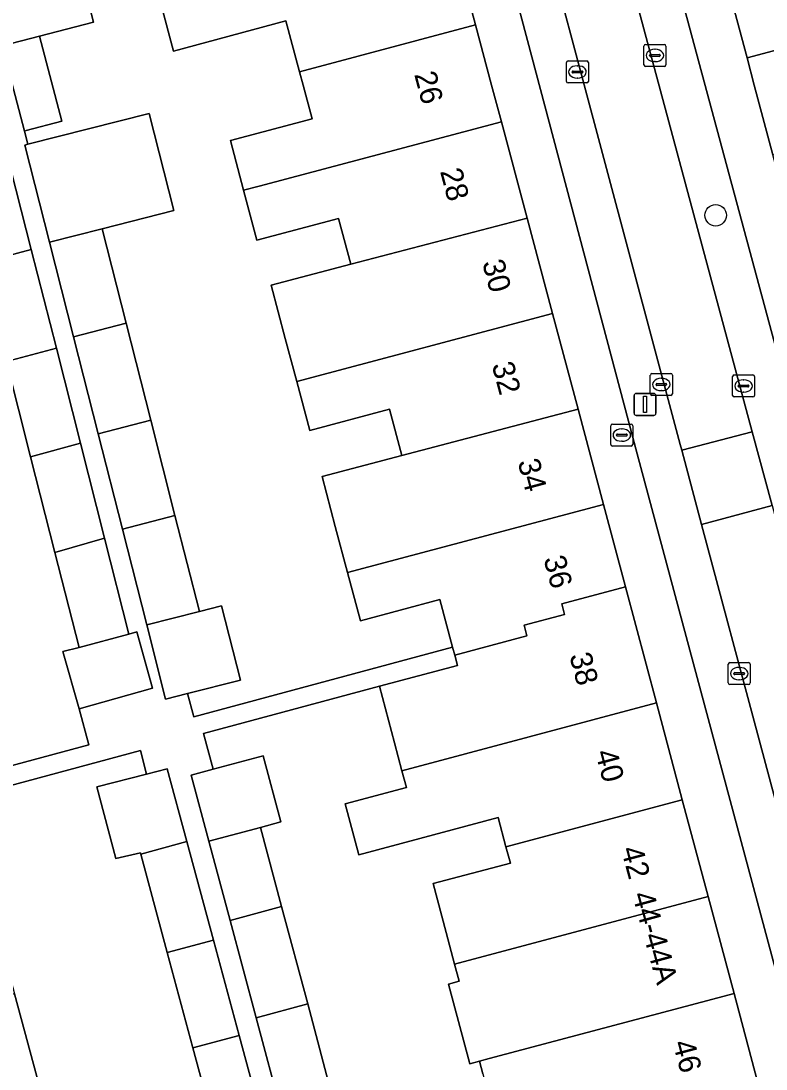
# Model space of a CAD drawing. Extents: x 162542 to 163147, y 380779 to 381521.
# Drawn here: x 162854.22 to 162888.11, y 380955.25 to 381002.92 of the extents above; entities that cross this region are included whole.
import ezdxf

# ---------------------------------------------------------------- set-up
doc = ezdxf.new("R2010")
doc.units = 0
for name, color, linetype in [('IMGEO_Boom', 7, 'Continuous'), ('IMGEO_Brandkraan', 7, 'Continuous'), ('IMGEO_Erf', 7, 'Continuous'), ('IMGEO_Kolk', 7, 'Continuous'), ('IMGEO_Lichtmast', 7, 'Continuous'), ('IMGEO_Pand', 7, 'Continuous'), ('IMGEO_Pand_nummerreeks', 7, 'Continuous'), ('IMGEO_Parkeervlak_open', 7, 'Continuous'), ('IMGEO_Rijbaan_lokaal_open', 7, 'Continuous'), ('IMGEO_Voetpad_open', 7, 'Continuous')]:
    doc.layers.add(name, color=color, linetype=linetype)

msp = doc.modelspace()

# ---------------------------------------------------------------- linework, layer by layer
at = {"layer": 'IMGEO_Boom'}
msp.add_circle((162885.816, 380994.079), 0.489, dxfattribs=at)
at = {"layer": 'IMGEO_Brandkraan'}
for p, q in [((162881.046, 380983.656), (162881.046, 380984.508)), ((162881.121, 380984.582), (162881.973, 380984.582)), ((162881.534, 380984.362), (162881.559, 380984.362)), ((162882.047, 380984.508), (162882.047, 380983.656)), ((162881.305, 380984.076), (162881.305, 380984.088)), ((162881.743, 380984.039), (162881.345, 380984.039)), ((162881.348, 380984.125), (162881.746, 380984.125)), ((162881.557, 380983.802), (162881.532, 380983.802)), ((162881.789, 380984.088), (162881.789, 380984.076)), ((162881.973, 380983.582), (162881.121, 380983.582))]:
    msp.add_line(p, q, dxfattribs=at)
for points in [[(162881.046, 380983.656), (162881.046, 380984.508)], [(162881.121, 380984.582), (162881.973, 380984.582)], [(162882.047, 380984.508), (162882.047, 380983.656)], [(162881.973, 380983.582), (162881.121, 380983.582)]]:
    msp.add_lwpolyline(points, dxfattribs=at)
for centre, radius, start, end in [((162881.123, 380984.506), 0.0765, 91.552, 178.448), ((162881.123, 380984.506), 0.0765, 91.552, 178.448), ((162881.971, 380984.506), 0.0765, 1.552, 88.448), ((162881.971, 380984.506), 0.0765, 1.552, 88.448), ((162881.345, 380984.085), 0.0403, 85.8775, 175.7526), ((162881.342, 380984.075), 0.0366, 178.938, 274.7102), ((162881.746, 380984.082), 0.043, 264.8664, 352.4533), ((162881.75, 380984.087), 0.0386, 1.7309, 96.639), ((162881.123, 380983.658), 0.0765, 181.552, 268.448), ((162881.123, 380983.658), 0.0765, 181.552, 268.448), ((162881.971, 380983.658), 0.0765, 271.552, 358.448), ((162881.971, 380983.658), 0.0765, 271.552, 358.448)]:
    msp.add_arc(centre, radius, start, end, dxfattribs=at)
for centre, major_axis, ratio, start_param, end_param in [((162881.533, 380984.082), (-0.387, 0.002), 0.722429, 4.712389, 7.853982), ((162881.558, 380984.082), (-0.39, 0.002), 0.717154, 1.570796, 4.712389)]:
    msp.add_ellipse(centre, major_axis=major_axis, ratio=ratio, start_param=start_param, end_param=end_param, dxfattribs=at)
at = {"layer": 'IMGEO_Erf'}
for points in [[(162856.378, 381007.296), (162857.52, 381002.862), (162855.067, 381002.224), (162856.077, 380998.353), (162854.454, 380997.93), (162854.378, 380997.91), (162854.536, 380997.305), (162860.045, 380998.703), (162861.165, 380994.292), (162857.911, 380993.466), (162859.001, 380989.172), (162860.12, 380984.766), (162861.222, 380980.426), (162862.333, 380976.053), (162863.342, 380976.31), (162864.202, 380972.941), (162861.796, 380972.33), (162862.08, 380971.272), (162873.851, 380974.436), (162873.274, 380976.598), (162869.662, 380975.633), (162869.076, 380977.83), (162868.516, 380979.928), (162867.919, 380982.192), (162871.548, 380983.149), (162870.985, 380985.258), (162867.355, 380984.289), (162866.759, 380986.524), (162866.238, 380988.475), (162865.591, 380990.898), (162869.217, 380991.848), (162868.661, 380993.931), (162864.953, 380992.941), (162864.345, 380995.218), (162863.743, 380997.472), (162867.463, 380998.466), (162867.05, 381000), (162866.886, 381000.609), (162866.265, 381002.917), (162861.161, 381001.543), (162860.594, 381003.653)], [(162847.729, 380967.415), (162857.304, 380969.988), (162856.862, 380971.631), (162856.129, 380974.23), (162856.86, 380974.426), (162855.764, 380978.739), (162854.658, 380983.098), (162853.56, 380987.421)], [(162875.226, 380955.029), (162875.073, 380955.603), (162874.629, 380955.487), (162873.661, 380959.11), (162874.148, 380959.24), (162873.941, 380960.017), (162873.557, 380961.455), (162872.963, 380963.68), (162876.477, 380964.618), (162876.279, 380965.359), (162875.926, 380966.682), (162872.367, 380965.732), (162869.583, 380964.989), (162868.963, 380967.313), (162871.746, 380968.056), (162871.543, 380968.817), (162871.206, 380970.081), (162870.519, 380972.655), (162862.525, 380970.503), (162862.956, 380968.884), (162865.232, 380969.495), (162866.04, 380966.483), (162865.109, 380966.233), (162866.067, 380962.641), (162867.263, 380958.209), (162868.419, 380953.829)], [(162863.202, 380951.892), (162862.04, 380956.208), (162860.874, 380960.541), (162859.667, 380965.024), (162859.652, 380965.082), (162858.539, 380964.828), (162857.661, 380968.089), (162859.922, 380968.665), (162859.65, 380969.73), (162847.953, 380966.582), (162848.604, 380964.163), (162852.195, 380965.129), (162852.725, 380963.157), (162853.93, 380958.674), (162855.093, 380954.347)]]:
    msp.add_lwpolyline(points, dxfattribs=at)
at = {"layer": 'IMGEO_Kolk'}
for p, q in [((162882.629, 381001.847), (162883.481, 381001.847)), ((162882.554, 381000.921), (162882.554, 381001.773)), ((162882.813, 381001.341), (162882.813, 381001.353)), ((162882.856, 381001.39), (162883.254, 381001.39)), ((162883.042, 381001.627), (162883.067, 381001.627)), ((162883.297, 381001.353), (162883.297, 381001.341)), ((162883.555, 381001.773), (162883.555, 381000.921)), ((162879.029, 381000.17), (162879.029, 381001.022)), ((162879.104, 381001.096), (162879.956, 381001.096)), ((162879.517, 381000.876), (162879.542, 381000.876)), ((162880.03, 381001.022), (162880.03, 381000.17)), ((162883.481, 381000.847), (162882.629, 381000.847)), ((162883.251, 381001.304), (162882.853, 381001.304)), ((162883.065, 381001.067), (162883.04, 381001.067)), ((162879.288, 381000.59), (162879.288, 381000.602)), ((162879.726, 381000.553), (162879.328, 381000.553)), ((162879.331, 381000.639), (162879.729, 381000.639)), ((162879.772, 381000.602), (162879.772, 381000.59)), ((162879.956, 381000.096), (162879.104, 381000.096)), ((162879.54, 381000.316), (162879.515, 381000.316)), ((162882.844, 380985.957), (162882.844, 380986.809)), ((162882.919, 380986.883), (162883.771, 380986.883)), ((162883.332, 380986.663), (162883.357, 380986.663)), ((162883.845, 380986.809), (162883.845, 380985.957)), ((162886.584, 380985.888), (162886.584, 380986.74)), ((162886.659, 380986.814), (162887.511, 380986.814)), ((162887.072, 380986.594), (162887.097, 380986.594)), ((162887.585, 380986.74), (162887.585, 380985.888)), ((162883.103, 380986.377), (162883.103, 380986.389)), ((162883.541, 380986.34), (162883.143, 380986.34)), ((162883.146, 380986.426), (162883.544, 380986.426)), ((162883.355, 380986.103), (162883.33, 380986.103)), ((162883.587, 380986.389), (162883.587, 380986.377)), ((162886.843, 380986.308), (162886.843, 380986.32)), ((162887.281, 380986.271), (162886.883, 380986.271)), ((162886.886, 380986.357), (162887.284, 380986.357)), ((162887.327, 380986.32), (162887.327, 380986.308)), ((162883.771, 380985.883), (162882.919, 380985.883)), ((162887.511, 380985.814), (162886.659, 380985.814)), ((162887.095, 380986.034), (162887.07, 380986.034)), ((162886.461, 380973.732), (162887.313, 380973.732)), ((162886.386, 380972.806), (162886.386, 380973.658)), ((162886.645, 380973.226), (162886.645, 380973.238)), ((162886.688, 380973.275), (162887.086, 380973.275)), ((162886.874, 380973.512), (162886.899, 380973.512)), ((162887.129, 380973.238), (162887.129, 380973.226)), ((162887.387, 380973.658), (162887.387, 380972.806)), ((162887.313, 380972.732), (162886.461, 380972.732)), ((162887.083, 380973.189), (162886.685, 380973.189)), ((162886.897, 380972.952), (162886.872, 380972.952))]:
    msp.add_line(p, q, dxfattribs=at)
for points in [[(162882.629, 381001.847), (162883.481, 381001.847)], [(162882.554, 381000.921), (162882.554, 381001.773)], [(162883.555, 381001.773), (162883.555, 381000.921)], [(162879.029, 381000.17), (162879.029, 381001.022)], [(162879.104, 381001.096), (162879.956, 381001.096)], [(162880.03, 381001.022), (162880.03, 381000.17)], [(162883.481, 381000.847), (162882.629, 381000.847)], [(162879.956, 381000.096), (162879.104, 381000.096)], [(162882.844, 380985.957), (162882.844, 380986.809)], [(162882.919, 380986.883), (162883.771, 380986.883)], [(162883.845, 380986.809), (162883.845, 380985.957)], [(162886.584, 380985.888), (162886.584, 380986.74)], [(162886.659, 380986.814), (162887.511, 380986.814)], [(162887.585, 380986.74), (162887.585, 380985.888)], [(162883.771, 380985.883), (162882.919, 380985.883)], [(162887.511, 380985.814), (162886.659, 380985.814)], [(162886.461, 380973.732), (162887.313, 380973.732)], [(162886.386, 380972.806), (162886.386, 380973.658)], [(162887.387, 380973.658), (162887.387, 380972.806)], [(162887.313, 380972.732), (162886.461, 380972.732)]]:
    msp.add_lwpolyline(points, dxfattribs=at)
for centre, radius, start, end in [((162882.631, 381001.771), 0.0765, 91.552, 178.448), ((162882.631, 381001.771), 0.0765, 91.552, 178.448), ((162883.479, 381001.771), 0.0765, 1.552, 88.448), ((162883.479, 381001.771), 0.0765, 1.552, 88.448), ((162882.853, 381001.35), 0.0403, 85.8775, 175.7526), ((162882.85, 381001.34), 0.0366, 178.938, 274.7102), ((162883.254, 381001.347), 0.043, 264.8664, 352.4533), ((162883.258, 381001.352), 0.0386, 1.7309, 96.639), ((162879.106, 381001.02), 0.0765, 91.552, 178.448), ((162879.106, 381001.02), 0.0765, 91.552, 178.448), ((162879.954, 381001.02), 0.0765, 1.552, 88.448), ((162879.954, 381001.02), 0.0765, 1.552, 88.448), ((162882.631, 381000.923), 0.0765, 181.552, 268.448), ((162882.631, 381000.923), 0.0765, 181.552, 268.448), ((162883.479, 381000.923), 0.0765, 271.552, 358.448), ((162883.479, 381000.923), 0.0765, 271.552, 358.448), ((162879.328, 381000.599), 0.0403, 85.8775, 175.7526), ((162879.325, 381000.589), 0.0366, 178.938, 274.7102), ((162879.729, 381000.596), 0.043, 264.8664, 352.4533), ((162879.733, 381000.601), 0.0386, 1.7309, 96.639), ((162879.106, 381000.172), 0.0765, 181.552, 268.448), ((162879.106, 381000.172), 0.0765, 181.552, 268.448), ((162879.954, 381000.172), 0.0765, 271.552, 358.448), ((162879.954, 381000.172), 0.0765, 271.552, 358.448), ((162882.921, 380986.807), 0.0765, 91.552, 178.448), ((162882.921, 380986.807), 0.0765, 91.552, 178.448), ((162883.769, 380986.807), 0.0765, 1.552, 88.448), ((162883.769, 380986.807), 0.0765, 1.552, 88.448), ((162886.661, 380986.738), 0.0765, 91.552, 178.448), ((162886.661, 380986.738), 0.0765, 91.552, 178.448), ((162887.509, 380986.738), 0.0765, 1.552, 88.448), ((162887.509, 380986.738), 0.0765, 1.552, 88.448), ((162883.143, 380986.386), 0.0403, 85.8775, 175.7526), ((162883.14, 380986.376), 0.0366, 178.938, 274.7102), ((162883.544, 380986.383), 0.043, 264.8664, 352.4533), ((162883.548, 380986.388), 0.0386, 1.7309, 96.639), ((162886.883, 380986.317), 0.0403, 85.8775, 175.7526), ((162886.88, 380986.307), 0.0366, 178.938, 274.7102), ((162887.284, 380986.314), 0.043, 264.8664, 352.4533), ((162887.288, 380986.319), 0.0386, 1.7309, 96.639), ((162882.921, 380985.959), 0.0765, 181.552, 268.448), ((162882.921, 380985.959), 0.0765, 181.552, 268.448), ((162883.769, 380985.959), 0.0765, 271.552, 358.448), ((162883.769, 380985.959), 0.0765, 271.552, 358.448), ((162886.661, 380985.89), 0.0765, 181.552, 268.448), ((162886.661, 380985.89), 0.0765, 181.552, 268.448), ((162887.509, 380985.89), 0.0765, 271.552, 358.448), ((162887.509, 380985.89), 0.0765, 271.552, 358.448), ((162886.463, 380973.656), 0.0765, 91.552, 178.448), ((162886.463, 380973.656), 0.0765, 91.552, 178.448), ((162887.311, 380973.656), 0.0765, 1.552, 88.448), ((162887.311, 380973.656), 0.0765, 1.552, 88.448), ((162886.685, 380973.235), 0.0403, 85.8775, 175.7526), ((162886.682, 380973.225), 0.0366, 178.938, 274.7102), ((162887.086, 380973.232), 0.043, 264.8664, 352.4533), ((162887.09, 380973.237), 0.0386, 1.7309, 96.639), ((162886.463, 380972.808), 0.0765, 181.552, 268.448), ((162886.463, 380972.808), 0.0765, 181.552, 268.448), ((162887.311, 380972.808), 0.0765, 271.552, 358.448), ((162887.311, 380972.808), 0.0765, 271.552, 358.448)]:
    msp.add_arc(centre, radius, start, end, dxfattribs=at)
for centre, major_axis, ratio, start_param, end_param in [((162883.041, 381001.347), (-0.387, 0.002), 0.722429, 4.712389, 7.853982), ((162883.066, 381001.347), (-0.39, 0.002), 0.717154, 1.570796, 4.712389), ((162879.516, 381000.596), (-0.387, 0.002), 0.722429, 4.712389, 7.853982), ((162879.541, 381000.596), (-0.39, 0.002), 0.717154, 1.570796, 4.712389), ((162883.331, 380986.383), (-0.387, 0.002), 0.722429, 4.712389, 7.853982), ((162883.356, 380986.383), (-0.39, 0.002), 0.717154, 1.570796, 4.712389), ((162887.071, 380986.314), (-0.387, 0.002), 0.722429, 4.712389, 7.853982), ((162887.096, 380986.314), (-0.39, 0.002), 0.717154, 1.570796, 4.712389), ((162886.873, 380973.232), (-0.387, 0.002), 0.722429, 4.712389, 7.853982), ((162886.898, 380973.232), (-0.39, 0.002), 0.717154, 1.570796, 4.712389)]:
    msp.add_ellipse(centre, major_axis=major_axis, ratio=ratio, start_param=start_param, end_param=end_param, dxfattribs=at)
at = {"layer": 'IMGEO_Lichtmast'}
for p, q in [((162882.106, 380985.078), (162882.106, 380985.878)), ((162882.106, 380985.878), (162882.106, 380985.078)), ((162882.206, 380985.978), (162882.996, 380985.978)), ((162882.996, 380985.978), (162882.206, 380985.978)), ((162883.096, 380985.878), (162883.096, 380985.078)), ((162883.096, 380985.078), (162883.096, 380985.878)), ((162882.996, 380984.978), (162882.206, 380984.978)), ((162882.206, 380984.978), (162882.996, 380984.978))]:
    msp.add_line(p, q, dxfattribs=at)
msp.add_lwpolyline([(162882.526, 380985.853), (162882.676, 380985.853), (162882.676, 380985.103), (162882.526, 380985.103), (162882.526, 380985.853)], dxfattribs=at)
for centre, start, end in [((162882.206, 380985.878), 90, 180), ((162882.206, 380985.878), 90, 180), ((162882.996, 380985.878), 0, 90), ((162882.996, 380985.878), 360, 90), ((162882.206, 380985.078), 180, 270), ((162882.206, 380985.078), 180, 270), ((162882.996, 380985.078), 270, 0), ((162882.996, 380985.078), 270, 0)]:
    msp.add_arc(centre, 0.1, start, end, dxfattribs=at)
at = {"layer": 'IMGEO_Pand'}
for points in [[(162899.329, 381006.818), (162894.671, 381005.574), (162894.062, 381007.856), (162886.035, 381005.76), (162887.241, 381001.237), (162898.764, 381004.311), (162899.916, 381004.618)], [(162855.15, 381006.98), (162851.915, 381006.113), (162851.188, 381005.923), (162852.384, 381001.526), (162853.05, 381001.699), (162853.368, 381001.782), (162855.067, 381002.224), (162857.52, 381002.862), (162856.378, 381007.296)], [(162873.714, 381007.147), (162865.701, 381005.013), (162861.288, 381003.838), (162860.594, 381003.653), (162861.161, 381001.543), (162866.265, 381002.917), (162866.886, 381000.609), (162874.891, 381002.74)], [(162888.416, 380996.831), (162896.385, 380998.957), (162899.94, 380999.906), (162899.344, 381002.139), (162898.764, 381004.311), (162887.241, 381001.237), (162887.571, 381000)], [(162864.345, 380995.218), (162865.059, 380995.404), (162876.067, 380998.335), (162875.622, 381000), (162874.891, 381002.74), (162866.886, 381000.609), (162867.05, 381000), (162867.463, 380998.466), (162863.743, 380997.472)], [(162855.067, 381002.224), (162853.368, 381001.782), (162854.378, 380997.91), (162854.454, 380997.93), (162856.077, 380998.353)], [(162854.536, 380997.305), (162854.396, 380997.269), (162855.516, 380992.858), (162857.911, 380993.466), (162861.165, 380994.292), (162860.045, 380998.703)], [(162864.345, 380995.218), (162864.953, 380992.941), (162868.661, 380993.931), (162869.217, 380991.848), (162877.237, 380993.949), (162876.067, 380998.335), (162865.059, 380995.404)], [(162853.528, 380997.052), (162851.269, 380996.442), (162852.41, 380991.92), (162854.677, 380992.529)], [(162877.237, 380993.949), (162869.217, 380991.848), (162865.591, 380990.898), (162866.238, 380988.475), (162866.759, 380986.524), (162878.397, 380989.605)], [(162857.911, 380993.466), (162855.516, 380992.858), (162856.611, 380988.545), (162859.001, 380989.172)], [(162854.677, 380992.529), (162852.41, 380991.92), (162853.56, 380987.421), (162855.835, 380988.032)], [(162866.759, 380986.524), (162867.355, 380984.289), (162870.985, 380985.258), (162871.548, 380983.149), (162879.557, 380985.261), (162878.397, 380989.605)], [(162859.001, 380989.172), (162856.611, 380988.545), (162857.732, 380984.134), (162860.12, 380984.766)], [(162855.835, 380988.032), (162853.56, 380987.421), (162854.658, 380983.098), (162856.918, 380983.706)], [(162880.716, 380980.917), (162879.557, 380985.261), (162871.548, 380983.149), (162867.919, 380982.192), (162868.516, 380979.928), (162869.076, 380977.83)], [(162860.12, 380984.766), (162857.732, 380984.134), (162858.834, 380979.796), (162861.222, 380980.426)], [(162856.918, 380983.706), (162854.658, 380983.098), (162855.764, 380978.739), (162858.012, 380979.396)], [(162881.715, 380977.176), (162880.716, 380980.917), (162869.076, 380977.83), (162869.662, 380975.633), (162873.274, 380976.598), (162873.851, 380974.436), (162873.949, 380974.07), (162877.231, 380974.947), (162877.102, 380975.429), (162878.945, 380975.921), (162878.816, 380976.404)], [(162861.222, 380980.426), (162858.834, 380979.796), (162859.938, 380975.445), (162862.333, 380976.053)], [(162858.012, 380979.396), (162855.764, 380978.739), (162856.86, 380974.426), (162859.12, 380975.032)], [(162871.543, 380968.817), (162883.123, 380971.9), (162881.715, 380977.176), (162878.816, 380976.404), (162878.945, 380975.921), (162877.102, 380975.429), (162877.231, 380974.947), (162873.949, 380974.07), (162874.074, 380973.604), (162870.519, 380972.655), (162871.206, 380970.081)], [(162862.333, 380976.053), (162859.938, 380975.445), (162860.794, 380972.076), (162861.796, 380972.33), (162864.202, 380972.941), (162863.342, 380976.31)], [(162859.48, 380975.129), (162859.12, 380975.032), (162856.86, 380974.426), (162856.129, 380974.23), (162856.862, 380971.631), (162860.202, 380972.575)], [(162871.543, 380968.817), (162871.746, 380968.056), (162868.963, 380967.313), (162869.583, 380964.989), (162872.367, 380965.732), (162875.926, 380966.682), (162876.279, 380965.359), (162884.299, 380967.494), (162883.123, 380971.9)], [(162862.956, 380968.884), (162861.956, 380968.616), (162862.765, 380965.604), (162865.109, 380966.233), (162866.04, 380966.483), (162865.232, 380969.495)], [(162860.874, 380968.908), (162859.922, 380968.665), (162857.661, 380968.089), (162858.539, 380964.828), (162859.652, 380965.082), (162859.667, 380965.024), (162861.768, 380965.589)], [(162884.299, 380967.494), (162876.279, 380965.359), (162876.477, 380964.618), (162872.963, 380963.68), (162873.557, 380961.455), (162873.941, 380960.017), (162885.475, 380963.089)], [(162865.109, 380966.233), (162862.765, 380965.604), (162863.731, 380962.006), (162866.067, 380962.641)], [(162862.975, 380961.105), (162861.768, 380965.589), (162859.667, 380965.024), (162860.874, 380960.541)], [(162885.475, 380963.089), (162873.941, 380960.017), (162874.148, 380959.24), (162873.661, 380959.11), (162874.629, 380955.487), (162875.073, 380955.603), (162875.518, 380955.719), (162886.651, 380958.683)], [(162866.067, 380962.641), (162863.731, 380962.006), (162864.919, 380957.58), (162867.263, 380958.209)], [(162862.04, 380956.208), (162864.142, 380956.771), (162862.975, 380961.105), (162860.874, 380960.541)], [(162842.365, 380955.565), (162843.526, 380951.248), (162855.093, 380954.347), (162853.93, 380958.674)], [(162886.651, 380958.683), (162875.518, 380955.719), (162875.073, 380955.603), (162875.226, 380955.029), (162875.813, 380952.837), (162869.397, 380951.123), (162869.824, 380949.521), (162876.681, 380951.309), (162887.828, 380954.277)], [(162867.263, 380958.209), (162864.919, 380957.58), (162866.09, 380953.216), (162868.419, 380953.829)], [(162862.04, 380956.208), (162863.202, 380951.892), (162865.303, 380952.455), (162864.142, 380956.771)]]:
    msp.add_lwpolyline(points, close=True, dxfattribs=at)
at = {"layer": 'IMGEO_Parkeervlak_open'}
for points in [[(162866.129, 381067.494), (162874.485, 381036.215), (162874.762, 381035.155), (162874.883, 381034.536), (162874.916, 381034.366), (162875.5, 381031.389), (162877.298, 381022.222), (162877.455, 381021.493), (162877.62, 381020.908), (162887.481, 380984.235), (162888.386, 380980.871), (162890.133, 380974.374), (162901.555, 380931.634), (162901.838, 380930.972), (162901.876, 380930.848), (162901.98, 380930.5), (162901.957, 380930.656)], [(162863.623, 381056.326), (162869.619, 381033.902), (162872.201, 381021.07), (162882.251, 380983.223), (162896.332, 380930.722), (162896.579, 380929.758), (162896.835, 380929.036), (162897.228, 380928.095), (162898.683, 380924.706), (162898.786, 380924.4), (162898.843, 380924.15), (162902.951, 380908.79)], [(162898.286, 380931.049), (162885.174, 380980.018), (162884.27, 380983.395), (162884.203, 380983.645), (162874.033, 381021.78), (162872.262, 381030.754)], [(162903.319, 380932.863), (162892.108, 380974.822), (162879.625, 381021.207)]]:
    msp.add_lwpolyline(points, dxfattribs=at)
at = {"layer": 'IMGEO_Rijbaan_lokaal_open'}
for points in [[(162875.5, 381031.389), (162872.262, 381030.754), (162874.033, 381021.78), (162884.203, 380983.645), (162884.27, 380983.395), (162887.481, 380984.235), (162877.62, 381020.908), (162877.455, 381021.493), (162877.298, 381022.222)], [(162887.481, 380984.235), (162884.27, 380983.395), (162885.174, 380980.018), (162888.386, 380980.871)]]:
    msp.add_lwpolyline(points, close=True, dxfattribs=at)
msp.add_lwpolyline([(162888.386, 380980.871), (162885.174, 380980.018), (162898.286, 380931.049)], dxfattribs=at)
at = {"layer": 'IMGEO_Voetpad_open'}
for points in [[(162891.804, 380984.13), (162890.629, 380988.534), (162889.486, 380992.819), (162888.416, 380996.831), (162887.571, 381000), (162887.241, 381001.237), (162886.035, 381005.76), (162884.891, 381010.046), (162883.7, 381014.511), (162882.539, 381018.864), (162881.378, 381023.219), (162880.217, 381027.572), (162879.055, 381031.927), (162877.894, 381036.28), (162876.732, 381040.635), (162875.571, 381044.988), (162874.41, 381049.342), (162873.249, 381053.695), (162872.056, 381058.167), (162871.805, 381059.159), (162871.058, 381061.946), (162870, 381065.898), (162867.103, 381076.714), (162864.518, 381076.093)], [(162868.265, 381067.311), (162876.464, 381036.645), (162876.741, 381035.545), (162876.936, 381034.701), (162879.144, 381023.334), (162879.319, 381022.406), (162879.415, 381022.016), (162879.625, 381021.207), (162892.108, 380974.822), (162903.319, 380932.863)], [(162896.332, 380930.722), (162882.251, 380983.223), (162872.201, 381021.07), (162869.619, 381033.902), (162863.623, 381056.326)], [(162867.015, 381038.085), (162868.178, 381033.728), (162866.722, 381033.341), (162867.885, 381028.983), (162869.048, 381024.626), (162870.212, 381020.268), (162871.375, 381015.911), (162872.538, 381011.552), (162873.714, 381007.147), (162874.891, 381002.74), (162875.622, 381000), (162876.067, 380998.335), (162877.237, 380993.949), (162878.397, 380989.605), (162879.557, 380985.261), (162880.716, 380980.917), (162881.715, 380977.176), (162883.123, 380971.9), (162884.299, 380967.494), (162885.475, 380963.089), (162886.651, 380958.683), (162887.828, 380954.277)], [(162866.09, 380953.216), (162864.919, 380957.58), (162863.731, 380962.006), (162862.765, 380965.604), (162861.956, 380968.616), (162862.956, 380968.884), (162862.525, 380970.503), (162870.519, 380972.655), (162874.074, 380973.604), (162873.949, 380974.07), (162873.851, 380974.436), (162862.08, 380971.272), (162861.796, 380972.33), (162860.794, 380972.076), (162859.938, 380975.445), (162858.834, 380979.796), (162857.732, 380984.134), (162856.611, 380988.545), (162855.516, 380992.858), (162854.396, 380997.269), (162854.536, 380997.305), (162854.378, 380997.91), (162853.368, 381001.782)], [(162853.528, 380997.052), (162854.677, 380992.529), (162855.835, 380988.032), (162856.918, 380983.706), (162858.012, 380979.396), (162859.12, 380975.032), (162859.48, 380975.129), (162860.202, 380972.575), (162856.862, 380971.631), (162857.304, 380969.988), (162847.729, 380967.415)], [(162847.953, 380966.582), (162859.65, 380969.73), (162859.922, 380968.665), (162860.874, 380968.908), (162861.768, 380965.589), (162862.975, 380961.105), (162864.142, 380956.771), (162865.303, 380952.455)]]:
    msp.add_lwpolyline(points, dxfattribs=at)

# ---------------------------------------------------------------- texts
at = {"layer": 'IMGEO_Pand_nummerreeks'}
for s, rotation, p in [('26', 284.9476, (162872.098, 381000.49)), ('28', 284.9455, (162873.274, 380996.082)), ('30', 284.9483, (162875.189, 380991.927)), ('32', 284.9455, (162875.624, 380987.276)), ('34', 284.9455, (162876.801, 380982.867)), ('36', 284.9483, (162877.977, 380978.461)), ('38', 284.9455, (162879.154, 380974.053)), ('40', 284.9455, (162880.33, 380969.648)), ('42', 284.9483, (162881.504, 380965.247)), ('44-44A', 285.3035, (162882.014, 380963.181)), ('46', 284.9483, (162883.857, 380956.432))]:
    msp.add_text(s, height=1, rotation=rotation, dxfattribs=at).set_placement(p)

doc.saveas('drawing.dxf')
